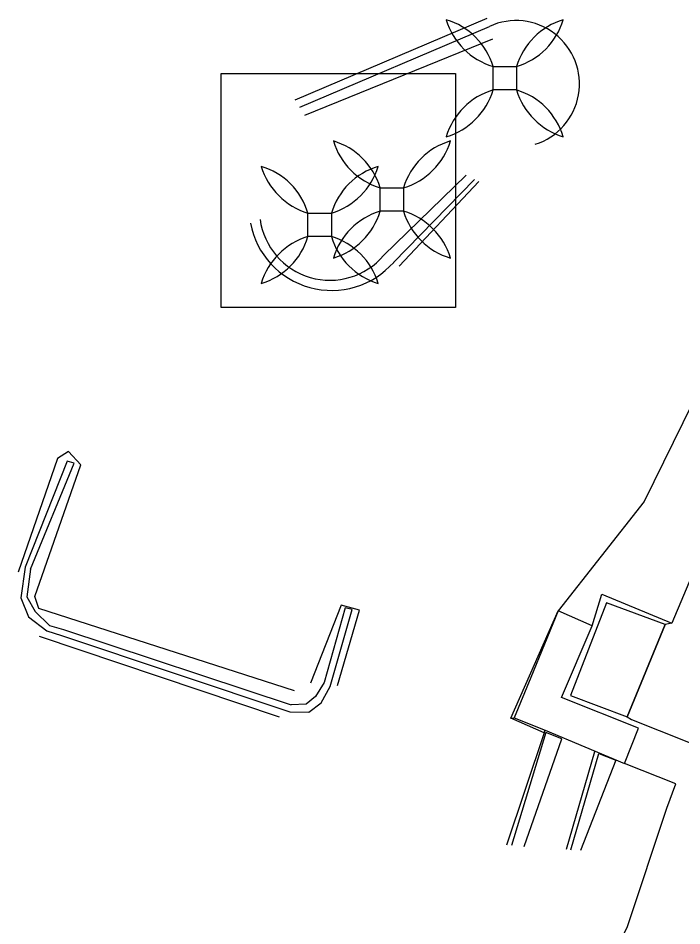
# Model space of a CAD drawing. Extents: x 1602514 to 1609837, y 863887 to 871157.
# Drawn here: x 1604151.4 to 1604211, y 867432.6 to 867514.1 of the extents above; entities that cross this region are included whole.
import ezdxf

# ---------------------------------------------------------------- set-up
doc = ezdxf.new("R2010")
doc.units = 0
for name, color, linetype in [('Photo-Anchor', 7, 'Continuous'), ('Survey-Buildings', 7, 'Continuous'), ('Survey-Ridge Lines', 7, 'Continuous'), ('Survey-Sidewalks', 7, 'Continuous'), ('Survey-Walls', 7, 'Continuous'), ('USER-Stair wood', 7, 'Continuous'), ('Utility-Pole', 7, 'Continuous')]:
    doc.layers.add(name, color=color, linetype=linetype)

msp = doc.modelspace()

# ---------------------------------------------------------------- linework, layer by layer
at = {"layer": 'Photo-Anchor'}
for points in [[(1604194.05, 867509.727), (1604196.15, 867509.727), (1604196.15, 867507.626), (1604194.05, 867507.626)], [(1604194.05, 867509.727), (1604196.15, 867509.727), (1604196.15, 867507.626), (1604194.05, 867507.626)], [(1604183.921, 867498.85), (1604186.021, 867498.85), (1604186.021, 867496.749), (1604183.921, 867496.749)], [(1604183.921, 867498.85), (1604186.021, 867498.85), (1604186.021, 867496.749), (1604183.921, 867496.749)], [(1604177.446, 867496.575), (1604179.546, 867496.575), (1604179.546, 867494.475), (1604177.446, 867494.475)], [(1604177.446, 867496.575), (1604179.546, 867496.575), (1604179.546, 867494.475), (1604177.446, 867494.475)]]:
    msp.add_lwpolyline(points, close=True, dxfattribs=at)
for centre, radius, start, end in [((1604188.046, 867507.923), 6.269, 16.72357, 73.28211), ((1604195.867, 867515.745), 6.287, 196.81056, 253.19512), ((1604188.046, 867507.923), 6.269, 16.72357, 73.28211), ((1604195.867, 867515.745), 6.287, 196.81056, 253.19512), ((1604202.153, 867507.923), 6.269, 106.71789, 163.27643), ((1604194.332, 867515.745), 6.287, 286.80488, 343.18944), ((1604202.153, 867507.923), 6.269, 106.71789, 163.27643), ((1604194.332, 867515.745), 6.287, 286.80488, 343.18944), ((1604188.046, 867509.43), 6.269, 286.71789, 343.27643), ((1604195.867, 867501.608), 6.287, 106.80488, 163.18944), ((1604188.046, 867509.43), 6.269, 286.71789, 343.27643), ((1604195.867, 867501.608), 6.287, 106.80488, 163.18944), ((1604202.153, 867509.43), 6.269, 196.72358, 253.28211), ((1604194.332, 867501.608), 6.287, 16.81056, 73.19512), ((1604202.153, 867509.43), 6.269, 196.72358, 253.28211), ((1604194.332, 867501.608), 6.287, 16.81056, 73.19512), ((1604177.917, 867497.046), 6.269, 16.72357, 73.28211), ((1604185.738, 867504.868), 6.287, 196.81056, 253.19512), ((1604177.917, 867497.046), 6.269, 16.72357, 73.28211), ((1604185.738, 867504.868), 6.287, 196.81056, 253.19512), ((1604192.024, 867497.046), 6.269, 106.71789, 163.27643), ((1604184.203, 867504.868), 6.287, 286.80488, 343.18944), ((1604192.024, 867497.046), 6.269, 106.71789, 163.27643), ((1604184.203, 867504.868), 6.287, 286.80488, 343.18944), ((1604171.442, 867494.771), 6.269, 16.72357, 73.28211), ((1604179.263, 867502.593), 6.287, 196.81056, 253.19512), ((1604171.442, 867494.771), 6.269, 16.72357, 73.28211), ((1604179.263, 867502.593), 6.287, 196.81056, 253.19512), ((1604185.55, 867494.771), 6.269, 106.71789, 163.27643), ((1604177.728, 867502.593), 6.287, 286.80488, 343.18944), ((1604185.55, 867494.771), 6.269, 106.71789, 163.27643), ((1604177.728, 867502.593), 6.287, 286.80488, 343.18944), ((1604177.917, 867498.553), 6.269, 286.71789, 343.27643), ((1604185.738, 867490.731), 6.287, 106.80488, 163.18944), ((1604177.917, 867498.553), 6.269, 286.71789, 343.27643), ((1604185.738, 867490.731), 6.287, 106.80488, 163.18944), ((1604192.024, 867498.553), 6.269, 196.72358, 253.28211), ((1604184.203, 867490.731), 6.287, 16.81056, 73.19512), ((1604192.024, 867498.553), 6.269, 196.72358, 253.28211), ((1604184.203, 867490.731), 6.287, 16.81056, 73.19512), ((1604171.442, 867496.278), 6.269, 286.71789, 343.27643), ((1604179.263, 867488.456), 6.287, 106.80488, 163.18944), ((1604171.442, 867496.278), 6.269, 286.71789, 343.27643), ((1604179.263, 867488.456), 6.287, 106.80488, 163.18944), ((1604185.55, 867496.278), 6.269, 196.72358, 253.28211), ((1604177.728, 867488.456), 6.287, 16.81056, 73.19512), ((1604185.55, 867496.278), 6.269, 196.72358, 253.28211), ((1604177.728, 867488.456), 6.287, 16.81056, 73.19512)]:
    msp.add_arc(centre, radius, start, end, dxfattribs=at)
at = {"layer": 'Survey-Buildings'}
msp.add_lwpolyline([(1604247.085, 867434.999), (1604247.647, 867436.456), (1604247.963, 867437.274), (1604248.562, 867438.828), (1604248.9, 867439.704), (1604259.875, 867468.155), (1604220.135, 867483.632), (1604210.094, 867459.782), (1604209.499, 867459.677), (1604206.086, 867451.398), (1604206.46, 867451.152)], close=True, dxfattribs=at)
msp.add_lwpolyline([(1604247.085, 867434.999), (1604247.647, 867436.456), (1604247.963, 867437.274), (1604248.562, 867438.828), (1604248.9, 867439.704), (1604259.875, 867468.155), (1604220.135, 867483.632), (1604210.094, 867459.782), (1604209.499, 867459.677), (1604206.086, 867451.398), (1604206.46, 867451.152)], close=True, dxfattribs=at)
at = {"layer": 'Survey-Ridge Lines'}
for p, q in [((1604176.309, 867506.75), (1604193.528, 867514.068)), ((1604176.309, 867506.75), (1604193.528, 867514.068)), ((1604185.617, 867491.828), (1604192.771, 867499.402)), ((1604185.617, 867491.828), (1604192.771, 867499.402)), ((1604153.328, 867458.615), (1604174.848, 867451.379)), ((1604153.328, 867458.615), (1604174.848, 867451.379)), ((1604206.086, 867451.398), (1604206.46, 867451.152)), ((1604206.086, 867451.398), (1604206.46, 867451.152)), ((1604195.655, 867451.265), (1604195.951, 867451.291)), ((1604195.655, 867451.265), (1604195.951, 867451.291)), ((1604198.632, 867449.964), (1604195.258, 867439.873)), ((1604198.632, 867449.964), (1604195.258, 867439.873)), ((1604198.632, 867449.964), (1604198.726, 867450.206)), ((1604198.632, 867449.964), (1604198.726, 867450.206)), ((1604203.137, 867448.263), (1604200.614, 867439.482)), ((1604203.137, 867448.263), (1604200.614, 867439.482))]:
    msp.add_line(p, q, dxfattribs=at)
for points in [[(1604152.945, 867462.19), (1604157.082, 867473.989), (1604155.961, 867475.189), (1604154.983, 867474.554), (1604151.446, 867464.367)], [(1604152.945, 867462.19), (1604157.082, 867473.989), (1604155.961, 867475.189), (1604154.983, 867474.554), (1604151.446, 867464.367)], [(1604176.236, 867453.723), (1604153.294, 867461.107), (1604152.945, 867462.19)], [(1604176.236, 867453.723), (1604153.294, 867461.107), (1604152.945, 867462.19)], [(1604202.939, 867459.57), (1604203.815, 867462.386), (1604210.094, 867459.782)], [(1604202.939, 867459.57), (1604203.815, 867462.386), (1604210.094, 867459.782)], [(1604180.088, 867454.205), (1604182.078, 867460.965), (1604180.429, 867461.404), (1604177.674, 867454.413)], [(1604180.088, 867454.205), (1604182.078, 867460.965), (1604180.429, 867461.404), (1604177.674, 867454.413)], [(1604198.632, 867449.964), (1604195.655, 867451.265), (1604199.875, 867460.903)], [(1604198.632, 867449.964), (1604195.655, 867451.265), (1604199.875, 867460.903)]]:
    msp.add_lwpolyline(points, dxfattribs=at)
at = {"layer": 'Survey-Sidewalks'}
for points in [[(1604217.644, 867477.717), (1604211.943, 867479.536), (1604207.614, 867470.712), (1604199.875, 867460.903)], [(1604217.644, 867477.717), (1604211.943, 867479.536), (1604207.614, 867470.712), (1604199.875, 867460.903)], [(1604201.037, 867423.989), (1604201.735, 867424.955), (1604203.669, 867427.631), (1604206.094, 867432.593), (1604209.633, 867443.197), (1604210.453, 867445.383), (1604205.85, 867447.195)], [(1604201.037, 867423.989), (1604201.735, 867424.955), (1604203.669, 867427.631), (1604206.094, 867432.593), (1604209.633, 867443.197), (1604210.453, 867445.383), (1604205.85, 867447.195)]]:
    msp.add_lwpolyline(points, dxfattribs=at)
at = {"layer": 'Survey-Walls'}
for p, q in [((1604176.715, 867506.096), (1604193.725, 867513.324)), ((1604176.715, 867506.096), (1604193.725, 867513.324)), ((1604177.168, 867505.365), (1604194.021, 867512.212)), ((1604177.168, 867505.365), (1604194.021, 867512.212)), ((1604184.229, 867492.778), (1604191.639, 867499.979)), ((1604184.229, 867492.778), (1604191.639, 867499.979)), ((1604185.13, 867492.161), (1604192.378, 867499.602)), ((1604185.13, 867492.161), (1604192.378, 867499.602))]:
    msp.add_line(p, q, dxfattribs=at)
for points in [[(1604152.555, 867464.627), (1604156.472, 867474.153), (1604155.843, 867474.323), (1604152.088, 867464.814)], [(1604152.555, 867464.627), (1604156.472, 867474.153), (1604155.843, 867474.323), (1604152.088, 867464.814)], [(1604152.088, 867464.814), (1604151.697, 867462.056), (1604152.37, 867460.36), (1604154.023, 867459.103), (1604155.332, 867458.684), (1604175.823, 867451.853)], [(1604152.088, 867464.814), (1604151.697, 867462.056), (1604152.37, 867460.36), (1604154.023, 867459.103), (1604155.332, 867458.684), (1604175.823, 867451.853)], [(1604152.555, 867464.627), (1604152.21, 867462.163), (1604152.965, 867460.84), (1604154.256, 867459.584), (1604155.503, 867459.235), (1604175.951, 867452.467)], [(1604152.555, 867464.627), (1604152.21, 867462.163), (1604152.965, 867460.84), (1604154.256, 867459.584), (1604155.503, 867459.235), (1604175.951, 867452.467)], [(1604175.823, 867451.853), (1604177.514, 867451.809), (1604178.618, 867452.642), (1604179.435, 867454.103), (1604181.406, 867461.018), (1604180.769, 867461.182), (1604178.895, 867454.481), (1604178.127, 867453.228), (1604177.274, 867452.533), (1604175.951, 867452.467)], [(1604175.823, 867451.853), (1604177.514, 867451.809), (1604178.618, 867452.642), (1604179.435, 867454.103), (1604181.406, 867461.018), (1604180.769, 867461.182), (1604178.895, 867454.481), (1604178.127, 867453.228), (1604177.274, 867452.533), (1604175.951, 867452.467)], [(1604196.834, 867439.758), (1604200.225, 867449.41), (1604198.787, 867449.976), (1604195.711, 867439.84)], [(1604196.834, 867439.758), (1604200.225, 867449.41), (1604198.787, 867449.976), (1604195.711, 867439.84)], [(1604201.027, 867439.452), (1604203.54, 867448.105), (1604205.054, 867447.509), (1604201.894, 867439.389)], [(1604201.027, 867439.452), (1604203.54, 867448.105), (1604205.054, 867447.509), (1604201.894, 867439.389)]]:
    msp.add_lwpolyline(points, dxfattribs=at)
for centre, radius, start, end in [((1604196.114, 867508.168), 5.682, 287.64317, 114.8591), ((1604196.114, 867508.168), 5.682, 287.64317, 114.8591), ((1604179.564, 867497.058), 7.414, 190.75208, 318.6646), ((1604179.564, 867497.058), 7.414, 190.75208, 318.6646), ((1604179.415, 867496.881), 6.326, 187.84474, 319.56066), ((1604179.415, 867496.881), 6.326, 187.84474, 319.56066)]:
    msp.add_arc(centre, radius, start, end, dxfattribs=at)
at = {"layer": 'USER-Stair wood'}
for points in [[(1604201.004, 867453.318), (1604206.086, 867451.398), (1604209.499, 867459.677), (1604204.227, 867461.631)], [(1604201.004, 867453.318), (1604206.086, 867451.398), (1604209.499, 867459.677), (1604204.227, 867461.631)], [(1604207.101, 867450.391), (1604200.199, 867453.125), (1604202.939, 867459.57), (1604199.875, 867460.903), (1604197.432, 867454.917), (1604195.951, 867451.291), (1604198.726, 867450.206), (1604205.85, 867447.195)], [(1604207.101, 867450.391), (1604200.199, 867453.125), (1604202.939, 867459.57), (1604199.875, 867460.903), (1604197.432, 867454.917), (1604195.951, 867451.291), (1604198.726, 867450.206), (1604205.85, 867447.195)]]:
    msp.add_lwpolyline(points, close=True, dxfattribs=at)
at = {"layer": 'Utility-Pole'}
msp.add_lwpolyline([(1604169.671, 867509.111), (1604190.676, 867509.111), (1604190.676, 867488.106), (1604169.671, 867488.106)], close=True, dxfattribs=at)
msp.add_lwpolyline([(1604169.671, 867509.111), (1604190.676, 867509.111), (1604190.676, 867488.106), (1604169.671, 867488.106)], close=True, dxfattribs=at)

doc.saveas('drawing.dxf')
